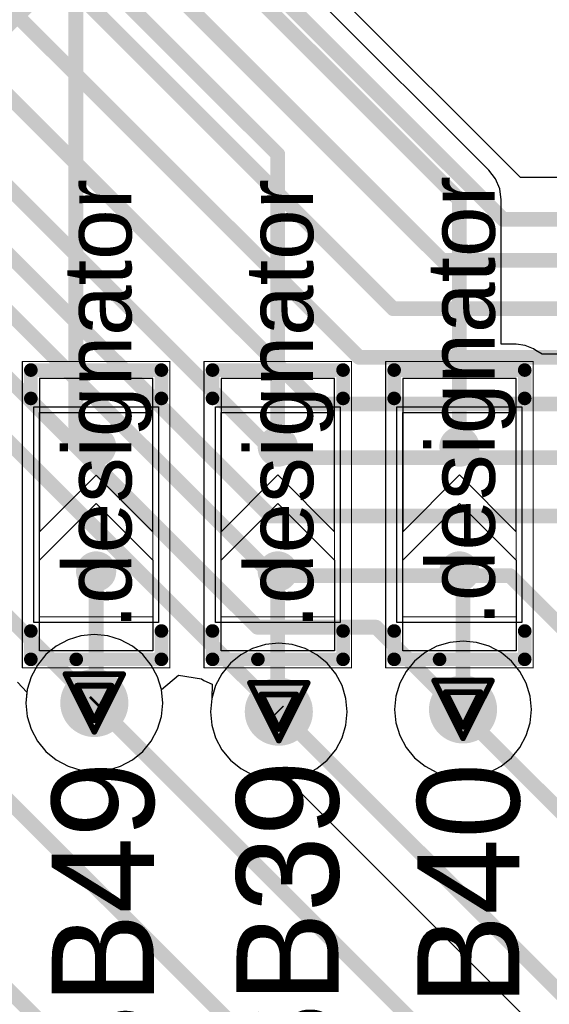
# Model space of a CAD drawing. Header units: millimetres. Extents: x 138 to 555, y 26 to 334.
# Tile 595 of 656: x 336.07 to 340.74, y 210.28 to 218.96. Entities that reach past the tile are written whole.
import ezdxf

# ---------------------------------------------------------------- set-up
doc = ezdxf.new("R2010")
doc.units = ezdxf.units.MM
for name, color, linetype in [('BottomLayer', 5, 'Continuous'), ('DrillDrawing', 1, 'Continuous'), ('Mechanical20', 56, 'Continuous'), ('Mechanical27', 56, 'Continuous'), ('MidLayer1', 16, 'Continuous'), ('MidLayer2', 76, 'Continuous'), ('MidLayer3', 90, 'Continuous'), ('MidLayer4', 156, 'Continuous'), ('MultiLayer', 9, 'Continuous'), ('TopLayer', 1, 'Continuous'), ('TopOverlay', 2, 'Continuous'), ('TopPaste', 8, 'Continuous'), ('TopSolder', 216, 'Continuous'), ('ViaHoleLayer', 16, 'Continuous')]:
    doc.layers.add(name, color=color, linetype=linetype)

# ---------------------------------------------------------------- blocks, each defined once
blk = doc.blocks.new('SOLDER_BRIDGE_R0603_0R_580')
at = {"layer": 'Mechanical20', "const_width": 0.01}
for points in [[(-1.35, 0.65), (-0.2, 0.65)], [(-1.35, 0.65), (-1.35, -0.65)], [(-0.2, 0.65), (1.35, 0.65)], [(1.35, 0.65), (1.35, -0.65)], [(-1.35, -0.65), (1.35, -0.65)]]:
    blk.add_lwpolyline(points, dxfattribs=at)
at = {"layer": 'Mechanical20', "const_width": 0.005}
for points in [[(-1.3525, 0.65, 1), (-1.3475, 0.65, 1)], [(-1.3525, 0.65, 1), (-1.3475, 0.65, 1)], [(-0.2025, 0.65, 1), (-0.1975, 0.65, 1)], [(-0.2025, 0.65, 1), (-0.1975, 0.65, 1)], [(1.3475, 0.65, 1), (1.3525, 0.65, 1)], [(1.3475, 0.65, 1), (1.3525, 0.65, 1)], [(-1.3525, -0.65, 1), (-1.3475, -0.65, 1)], [(-1.3525, -0.65, 1), (-1.3475, -0.65, 1)], [(1.3475, -0.65, 1), (1.3525, -0.65, 1)], [(1.3475, -0.65, 1), (1.3525, -0.65, 1)]]:
    blk.add_lwpolyline(points, format="xyb", close=True, dxfattribs=at)
at = {"layer": 'Mechanical27', "const_width": 0.01}
for points in [[(-0.9, 0.5), (-0.9, -0.5)], [(-0.9, 0.5), (0.9, 0.5)], [(0.9, 0.5), (0.9, -0.5)], [(-0.9, -0.5), (0.9, -0.5)]]:
    blk.add_lwpolyline(points, dxfattribs=at)
at = {"layer": 'Mechanical27', "const_width": 0.005}
for points in [[(-0.9025, 0.5, 1), (-0.8975, 0.5, 1)], [(-0.9025, 0.5, 1), (-0.8975, 0.5, 1)], [(0.8975, 0.5, 1), (0.9025, 0.5, 1)], [(0.8975, 0.5, 1), (0.9025, 0.5, 1)], [(-0.9025, -0.5, 1), (-0.8975, -0.5, 1)], [(-0.9025, -0.5, 1), (-0.8975, -0.5, 1)], [(0.8975, -0.5, 1), (0.9025, -0.5, 1)], [(0.8975, -0.5, 1), (0.9025, -0.5, 1)]]:
    blk.add_lwpolyline(points, format="xyb", close=True, dxfattribs=at)
at = {"layer": 'TopLayer'}
for p, q in [((-1.2, -0.5), (-1.2, 0.5)), ((-1.2, 0.5), (-0.4, 0.5)), ((-0.4, 0.5), (0.1, 0)), ((-0.15, 0.5), (-0.15, 0.5)), ((-0.15, 0.5), (0.35, 0)), ((1.2, 0.5), (-0.15, 0.5)), ((1.2, -0.5), (1.2, 0.5)), ((0.1, 0), (-0.4, -0.5)), ((0.35, 0), (-0.15, -0.5)), ((-1.2, -0.5), (-1.2, -0.5)), ((-0.4, -0.5), (-1.2, -0.5)), ((-0.15, -0.5), (1.2, -0.5))]:
    blk.add_line(p, q, dxfattribs=at)
at = {"layer": 'TopLayer', "const_width": 0.127}
for points in [[(-0.5635, 0, 1), (-0.4365, 0, 1)], [(0.5365, 0, 1), (0.6635, 0, 1)]]:
    blk.add_lwpolyline(points, format="xyb", close=True, dxfattribs=at)
at = {"layer": 'TopOverlay', "const_width": 0.12}
for points in [[(-1.275, 0.575), (-1.025, 0.575)], [(-1.275, 0.575), (-1.275, 0.175)], [(1.025, 0.575), (1.275, 0.575)], [(1.275, 0.575), (1.275, -0.575)], [(-1.275, 0.175), (-1.275, -0.575)], [(-1.275, -0.575), (-1.025, -0.575)], [(1.025, -0.575), (1.275, -0.575)]]:
    blk.add_lwpolyline(points, dxfattribs=at)
at = {"layer": 'TopOverlay', "const_width": 0.06}
for points in [[(-1.305, 0.575, 1), (-1.245, 0.575, 1)], [(-1.305, 0.575, 1), (-1.245, 0.575, 1)], [(-1.055, 0.575, 1), (-0.995, 0.575, 1)], [(0.995, 0.575, 1), (1.055, 0.575, 1)], [(1.245, 0.575, 1), (1.305, 0.575, 1)], [(1.245, 0.575, 1), (1.305, 0.575, 1)], [(-1.305, 0.175, 1), (-1.245, 0.175, 1)], [(-1.305, 0.175, 1), (-1.245, 0.175, 1)], [(-1.305, -0.575, 1), (-1.245, -0.575, 1)], [(-1.305, -0.575, 1), (-1.245, -0.575, 1)], [(-1.055, -0.575, 1), (-0.995, -0.575, 1)], [(0.995, -0.575, 1), (1.055, -0.575, 1)], [(1.245, -0.575, 1), (1.305, -0.575, 1)], [(1.245, -0.575, 1), (1.305, -0.575, 1)]]:
    blk.add_lwpolyline(points, format="xyb", close=True, dxfattribs=at)
at = {"layer": 'TopPaste', "const_width": 0.127}
for points in [[(-0.5635, 0, 1), (-0.4365, 0, 1)], [(0.5365, 0, 1), (0.6635, 0, 1)]]:
    blk.add_lwpolyline(points, format="xyb", close=True, dxfattribs=at)
at = {"layer": 'TopSolder'}
for p, q in [((-0.95, 0.55), (-0.95, 0.55)), ((-0.95, 0.55), (0.95, 0.55)), ((-0.95, -0.55), (-0.95, 0.55)), ((0.95, 0.55), (0.95, -0.55)), ((0.95, -0.55), (-0.95, -0.55))]:
    blk.add_line(p, q, dxfattribs=at)
at = {"layer": 'TopSolder', "const_width": 0.177}
for points in [[(-0.5885, 0, 1), (-0.4115, 0, 1)], [(0.5115, 0, 1), (0.6885, 0, 1)]]:
    blk.add_lwpolyline(points, format="xyb", close=True, dxfattribs=at)
blk = doc.blocks.new('SOLDER_BRIDGE_R0603_0R_581')
at = {"layer": 'Mechanical20', "const_width": 0.01}
for points in [[(-1.35, 0.65), (-0.2, 0.65)], [(-1.35, 0.65), (-1.35, -0.65)], [(-0.2, 0.65), (1.35, 0.65)], [(1.35, 0.65), (1.35, -0.65)], [(-1.35, -0.65), (1.35, -0.65)]]:
    blk.add_lwpolyline(points, dxfattribs=at)
at = {"layer": 'Mechanical20', "const_width": 0.005}
for points in [[(-1.3525, 0.65, 1), (-1.3475, 0.65, 1)], [(-1.3525, 0.65, 1), (-1.3475, 0.65, 1)], [(-0.2025, 0.65, 1), (-0.1975, 0.65, 1)], [(-0.2025, 0.65, 1), (-0.1975, 0.65, 1)], [(1.3475, 0.65, 1), (1.3525, 0.65, 1)], [(1.3475, 0.65, 1), (1.3525, 0.65, 1)], [(-1.3525, -0.65, 1), (-1.3475, -0.65, 1)], [(-1.3525, -0.65, 1), (-1.3475, -0.65, 1)], [(1.3475, -0.65, 1), (1.3525, -0.65, 1)], [(1.3475, -0.65, 1), (1.3525, -0.65, 1)]]:
    blk.add_lwpolyline(points, format="xyb", close=True, dxfattribs=at)
at = {"layer": 'Mechanical27', "const_width": 0.01}
for points in [[(-0.9, 0.5), (-0.9, -0.5)], [(-0.9, 0.5), (0.9, 0.5)], [(0.9, 0.5), (0.9, -0.5)], [(-0.9, -0.5), (0.9, -0.5)]]:
    blk.add_lwpolyline(points, dxfattribs=at)
at = {"layer": 'Mechanical27', "const_width": 0.005}
for points in [[(-0.9025, 0.5, 1), (-0.8975, 0.5, 1)], [(-0.9025, 0.5, 1), (-0.8975, 0.5, 1)], [(0.8975, 0.5, 1), (0.9025, 0.5, 1)], [(0.8975, 0.5, 1), (0.9025, 0.5, 1)], [(-0.9025, -0.5, 1), (-0.8975, -0.5, 1)], [(-0.9025, -0.5, 1), (-0.8975, -0.5, 1)], [(0.8975, -0.5, 1), (0.9025, -0.5, 1)], [(0.8975, -0.5, 1), (0.9025, -0.5, 1)]]:
    blk.add_lwpolyline(points, format="xyb", close=True, dxfattribs=at)
at = {"layer": 'TopLayer'}
for p, q in [((-1.2, -0.5), (-1.2, 0.5)), ((-1.2, 0.5), (-0.4, 0.5)), ((-0.4, 0.5), (0.1, 0)), ((-0.15, 0.5), (-0.15, 0.5)), ((-0.15, 0.5), (0.35, 0)), ((1.2, 0.5), (-0.15, 0.5)), ((1.2, -0.5), (1.2, 0.5)), ((0.1, 0), (-0.4, -0.5)), ((0.35, 0), (-0.15, -0.5)), ((-1.2, -0.5), (-1.2, -0.5)), ((-0.4, -0.5), (-1.2, -0.5)), ((-0.15, -0.5), (1.2, -0.5))]:
    blk.add_line(p, q, dxfattribs=at)
at = {"layer": 'TopLayer', "const_width": 0.127}
for points in [[(-0.5635, 0, 1), (-0.4365, 0, 1)], [(0.5365, 0, 1), (0.6635, 0, 1)]]:
    blk.add_lwpolyline(points, format="xyb", close=True, dxfattribs=at)
at = {"layer": 'TopOverlay', "const_width": 0.12}
for points in [[(-1.275, 0.575), (-1.025, 0.575)], [(-1.275, 0.575), (-1.275, 0.175)], [(1.025, 0.575), (1.275, 0.575)], [(1.275, 0.575), (1.275, -0.575)], [(-1.275, 0.175), (-1.275, -0.575)], [(-1.275, -0.575), (-1.025, -0.575)], [(1.025, -0.575), (1.275, -0.575)]]:
    blk.add_lwpolyline(points, dxfattribs=at)
at = {"layer": 'TopOverlay', "const_width": 0.06}
for points in [[(-1.305, 0.575, 1), (-1.245, 0.575, 1)], [(-1.305, 0.575, 1), (-1.245, 0.575, 1)], [(-1.055, 0.575, 1), (-0.995, 0.575, 1)], [(0.995, 0.575, 1), (1.055, 0.575, 1)], [(1.245, 0.575, 1), (1.305, 0.575, 1)], [(1.245, 0.575, 1), (1.305, 0.575, 1)], [(-1.305, 0.175, 1), (-1.245, 0.175, 1)], [(-1.305, 0.175, 1), (-1.245, 0.175, 1)], [(-1.305, -0.575, 1), (-1.245, -0.575, 1)], [(-1.305, -0.575, 1), (-1.245, -0.575, 1)], [(-1.055, -0.575, 1), (-0.995, -0.575, 1)], [(0.995, -0.575, 1), (1.055, -0.575, 1)], [(1.245, -0.575, 1), (1.305, -0.575, 1)], [(1.245, -0.575, 1), (1.305, -0.575, 1)]]:
    blk.add_lwpolyline(points, format="xyb", close=True, dxfattribs=at)
at = {"layer": 'TopPaste', "const_width": 0.127}
for points in [[(-0.5635, 0, 1), (-0.4365, 0, 1)], [(0.5365, 0, 1), (0.6635, 0, 1)]]:
    blk.add_lwpolyline(points, format="xyb", close=True, dxfattribs=at)
at = {"layer": 'TopSolder'}
for p, q in [((-0.95, 0.55), (-0.95, 0.55)), ((-0.95, 0.55), (0.95, 0.55)), ((-0.95, -0.55), (-0.95, 0.55)), ((0.95, 0.55), (0.95, -0.55)), ((0.95, -0.55), (-0.95, -0.55))]:
    blk.add_line(p, q, dxfattribs=at)
at = {"layer": 'TopSolder', "const_width": 0.177}
for points in [[(-0.5885, 0, 1), (-0.4115, 0, 1)], [(0.5115, 0, 1), (0.6885, 0, 1)]]:
    blk.add_lwpolyline(points, format="xyb", close=True, dxfattribs=at)
blk = doc.blocks.new('SOLDER_BRIDGE_R0603_0R_582')
at = {"layer": 'Mechanical20', "const_width": 0.01}
for points in [[(-1.35, 0.65), (-0.2, 0.65)], [(-1.35, 0.65), (-1.35, -0.65)], [(-0.2, 0.65), (1.35, 0.65)], [(1.35, 0.65), (1.35, -0.65)], [(-1.35, -0.65), (1.35, -0.65)]]:
    blk.add_lwpolyline(points, dxfattribs=at)
at = {"layer": 'Mechanical20', "const_width": 0.005}
for points in [[(-1.3525, 0.65, 1), (-1.3475, 0.65, 1)], [(-1.3525, 0.65, 1), (-1.3475, 0.65, 1)], [(-0.2025, 0.65, 1), (-0.1975, 0.65, 1)], [(-0.2025, 0.65, 1), (-0.1975, 0.65, 1)], [(1.3475, 0.65, 1), (1.3525, 0.65, 1)], [(1.3475, 0.65, 1), (1.3525, 0.65, 1)], [(-1.3525, -0.65, 1), (-1.3475, -0.65, 1)], [(-1.3525, -0.65, 1), (-1.3475, -0.65, 1)], [(1.3475, -0.65, 1), (1.3525, -0.65, 1)], [(1.3475, -0.65, 1), (1.3525, -0.65, 1)]]:
    blk.add_lwpolyline(points, format="xyb", close=True, dxfattribs=at)
at = {"layer": 'Mechanical27', "const_width": 0.01}
for points in [[(-0.9, 0.5), (-0.9, -0.5)], [(-0.9, 0.5), (0.9, 0.5)], [(0.9, 0.5), (0.9, -0.5)], [(-0.9, -0.5), (0.9, -0.5)]]:
    blk.add_lwpolyline(points, dxfattribs=at)
at = {"layer": 'Mechanical27', "const_width": 0.005}
for points in [[(-0.9025, 0.5, 1), (-0.8975, 0.5, 1)], [(-0.9025, 0.5, 1), (-0.8975, 0.5, 1)], [(0.8975, 0.5, 1), (0.9025, 0.5, 1)], [(0.8975, 0.5, 1), (0.9025, 0.5, 1)], [(-0.9025, -0.5, 1), (-0.8975, -0.5, 1)], [(-0.9025, -0.5, 1), (-0.8975, -0.5, 1)], [(0.8975, -0.5, 1), (0.9025, -0.5, 1)], [(0.8975, -0.5, 1), (0.9025, -0.5, 1)]]:
    blk.add_lwpolyline(points, format="xyb", close=True, dxfattribs=at)
at = {"layer": 'TopLayer'}
for p, q in [((-1.2, -0.5), (-1.2, 0.5)), ((-1.2, 0.5), (-0.4, 0.5)), ((-0.4, 0.5), (0.1, 0)), ((-0.15, 0.5), (-0.15, 0.5)), ((-0.15, 0.5), (0.35, 0)), ((1.2, 0.5), (-0.15, 0.5)), ((1.2, -0.5), (1.2, 0.5)), ((0.1, 0), (-0.4, -0.5)), ((0.35, 0), (-0.15, -0.5)), ((-1.2, -0.5), (-1.2, -0.5)), ((-0.4, -0.5), (-1.2, -0.5)), ((-0.15, -0.5), (1.2, -0.5))]:
    blk.add_line(p, q, dxfattribs=at)
at = {"layer": 'TopLayer', "const_width": 0.127}
for points in [[(-0.5635, 0, 1), (-0.4365, 0, 1)], [(0.5365, 0, 1), (0.6635, 0, 1)]]:
    blk.add_lwpolyline(points, format="xyb", close=True, dxfattribs=at)
at = {"layer": 'TopOverlay', "const_width": 0.12}
for points in [[(-1.275, 0.575), (-1.025, 0.575)], [(-1.275, 0.575), (-1.275, 0.175)], [(1.025, 0.575), (1.275, 0.575)], [(1.275, 0.575), (1.275, -0.575)], [(-1.275, 0.175), (-1.275, -0.575)], [(-1.275, -0.575), (-1.025, -0.575)], [(1.025, -0.575), (1.275, -0.575)]]:
    blk.add_lwpolyline(points, dxfattribs=at)
at = {"layer": 'TopOverlay', "const_width": 0.06}
for points in [[(-1.305, 0.575, 1), (-1.245, 0.575, 1)], [(-1.305, 0.575, 1), (-1.245, 0.575, 1)], [(-1.055, 0.575, 1), (-0.995, 0.575, 1)], [(0.995, 0.575, 1), (1.055, 0.575, 1)], [(1.245, 0.575, 1), (1.305, 0.575, 1)], [(1.245, 0.575, 1), (1.305, 0.575, 1)], [(-1.305, 0.175, 1), (-1.245, 0.175, 1)], [(-1.305, 0.175, 1), (-1.245, 0.175, 1)], [(-1.305, -0.575, 1), (-1.245, -0.575, 1)], [(-1.305, -0.575, 1), (-1.245, -0.575, 1)], [(-1.055, -0.575, 1), (-0.995, -0.575, 1)], [(0.995, -0.575, 1), (1.055, -0.575, 1)], [(1.245, -0.575, 1), (1.305, -0.575, 1)], [(1.245, -0.575, 1), (1.305, -0.575, 1)]]:
    blk.add_lwpolyline(points, format="xyb", close=True, dxfattribs=at)
at = {"layer": 'TopPaste', "const_width": 0.127}
for points in [[(-0.5635, 0, 1), (-0.4365, 0, 1)], [(0.5365, 0, 1), (0.6635, 0, 1)]]:
    blk.add_lwpolyline(points, format="xyb", close=True, dxfattribs=at)
at = {"layer": 'TopSolder'}
for p, q in [((-0.95, 0.55), (-0.95, 0.55)), ((-0.95, 0.55), (0.95, 0.55)), ((-0.95, -0.55), (-0.95, 0.55)), ((0.95, 0.55), (0.95, -0.55)), ((0.95, -0.55), (-0.95, -0.55))]:
    blk.add_line(p, q, dxfattribs=at)
at = {"layer": 'TopSolder', "const_width": 0.177}
for points in [[(-0.5885, 0, 1), (-0.4115, 0, 1)], [(0.5115, 0, 1), (0.6885, 0, 1)]]:
    blk.add_lwpolyline(points, format="xyb", close=True, dxfattribs=at)

msp = doc.modelspace()

# ---------------------------------------------------------------- linework, layer by layer
at = {"layer": 'BottomLayer'}
for p, q in [((340.4844, 217.5708), (337.9964, 220.0588)), ((344.3186, 217.5708), (340.4844, 217.5708))]:
    msp.add_line(p, q, dxfattribs=at)
at = {"layer": 'BottomLayer', "const_width": 0.13}
for points in [[(332.068, 225.4666), (340.3319, 217.2027)], [(331.6171, 225.0185), (339.7937, 216.8419)], [(331.1929, 224.5856), (339.3636, 216.415)], [(330.9406, 224.1079), (339.062, 215.9865)], [(330.5329, 223.7327), (338.69, 215.5756)], [(330.1583, 223.3032), (338.3585, 215.103)], [(329.9804, 222.8886), (338.2819, 214.5871)], [(329.8896, 222.4739), (338.301, 214.0624)], [(329.7443, 222.0296), (338.1661, 213.6078)], [(329.6335, 221.585), (338.3558, 212.8627)], [(328.5041, 221.1658), (336.7306, 212.9394)], [(340.3319, 217.2027), (348.4758, 217.2027)], [(339.7937, 216.8419), (347.1678, 216.8419)], [(339.3636, 216.415), (346.0442, 216.415)], [(339.062, 215.9865), (344.8653, 215.9865)], [(338.69, 215.5756), (343.612, 215.5756)], [(338.3585, 215.103), (342.5472, 215.103)], [(338.2819, 214.5871), (341.4424, 214.5871)], [(338.301, 214.0624), (340.392, 214.0624)], [(340.392, 214.0624), (341.5635, 212.8909)], [(338.1661, 213.6078), (339.2113, 213.6078)], [(339.2113, 213.6078), (339.9366, 212.8825)], [(336.7306, 212.9394), (341.6103, 208.0596)], [(335.1466, 212.9082), (340.4569, 207.5979)], [(339.9366, 212.8825), (339.9784, 212.8825)], [(339.9784, 212.8407), (339.9784, 212.8825)], [(333.5472, 212.8378), (339.3576, 207.0274)], [(339.9784, 212.8407), (344.3169, 208.5022)]]:
    msp.add_lwpolyline(points, dxfattribs=at)
at = {"layer": 'BottomLayer'}
for points, const_width in [([(340.2994, 217.2027, 1), (340.3644, 217.2027, 1)], 0.065), ([(340.2994, 217.2027, 1), (340.3644, 217.2027, 1)], 0.065), ([(339.7612, 216.8419, 1), (339.8262, 216.8419, 1)], 0.065), ([(339.7612, 216.8419, 1), (339.8262, 216.8419, 1)], 0.065), ([(339.3311, 216.415, 1), (339.3961, 216.415, 1)], 0.065), ([(339.3311, 216.415, 1), (339.3961, 216.415, 1)], 0.065), ([(339.0295, 215.9865, 1), (339.0945, 215.9865, 1)], 0.065), ([(339.0295, 215.9865, 1), (339.0945, 215.9865, 1)], 0.065), ([(338.6575, 215.5756, 1), (338.7225, 215.5756, 1)], 0.065), ([(338.6575, 215.5756, 1), (338.7225, 215.5756, 1)], 0.065), ([(338.326, 215.103, 1), (338.391, 215.103, 1)], 0.065), ([(338.326, 215.103, 1), (338.391, 215.103, 1)], 0.065), ([(338.2494, 214.5871, 1), (338.3144, 214.5871, 1)], 0.065), ([(338.2494, 214.5871, 1), (338.3144, 214.5871, 1)], 0.065), ([(338.2685, 214.0624, 1), (338.3335, 214.0624, 1)], 0.065), ([(338.2685, 214.0624, 1), (338.3335, 214.0624, 1)], 0.065), ([(340.3595, 214.0624, 1), (340.4244, 214.0624, 1)], 0.065), ([(340.3595, 214.0624, 1), (340.4244, 214.0624, 1)], 0.065), ([(338.1336, 213.6078, 1), (338.1986, 213.6078, 1)], 0.065), ([(338.1336, 213.6078, 1), (338.1986, 213.6078, 1)], 0.065), ([(339.1788, 213.6078, 1), (339.2438, 213.6078, 1)], 0.065), ([(339.1788, 213.6078, 1), (339.2438, 213.6078, 1)], 0.065), ([(336.5806, 212.9394, 1), (336.8806, 212.9394, 1)], 0.3), ([(339.8284, 212.8825, 1), (340.1284, 212.8825, 1)], 0.3), ([(338.2058, 212.8627, 1), (338.5058, 212.8627, 1)], 0.3), ([(336.6981, 212.9394, 1), (336.7631, 212.9394, 1)], 0.065), ([(336.6981, 212.9394, 1), (336.7631, 212.9394, 1)], 0.065), ([(338.3233, 212.8627, 1), (338.3883, 212.8627, 1)], 0.065), ([(339.9041, 212.8825, 1), (339.9691, 212.8825, 1)], 0.065), ([(339.9041, 212.8825, 1), (339.9691, 212.8825, 1)], 0.065), ([(339.9459, 212.8825, 1), (340.0109, 212.8825, 1)], 0.065), ([(339.9459, 212.8825, 1), (340.0109, 212.8825, 1)], 0.065), ([(339.9459, 212.8407, 1), (340.0109, 212.8407, 1)], 0.065), ([(339.9459, 212.8407, 1), (340.0109, 212.8407, 1)], 0.065)]:
    msp.add_lwpolyline(points, format="xyb", close=True, dxfattribs=dict(at, const_width=const_width))
at = {"layer": 'DrillDrawing', "const_width": 0.0508}
for points in [[(336.4766, 213.1934), (336.9846, 213.1934)], [(336.4766, 213.1934), (336.7306, 212.6854)], [(336.7306, 212.6854), (336.9846, 213.1934)], [(336.5782, 213.0918), (336.883, 213.0918)], [(336.5782, 213.0918), (336.7306, 212.787)], [(336.7306, 212.787), (336.883, 213.0918)], [(338.1018, 213.1167), (338.6098, 213.1167)], [(338.1018, 213.1167), (338.3558, 212.6087)], [(338.3558, 212.6087), (338.6098, 213.1167)], [(339.7244, 213.1365), (340.2324, 213.1365)], [(339.7244, 213.1365), (339.9784, 212.6285)], [(339.9784, 212.6285), (340.2324, 213.1365)], [(338.2034, 213.0151), (338.5082, 213.0151)], [(338.2034, 213.0151), (338.3558, 212.7103)], [(338.3558, 212.7103), (338.5082, 213.0151)], [(339.826, 213.0349), (340.1308, 213.0349)], [(339.826, 213.0349), (339.9784, 212.7301)], [(339.9784, 212.7301), (340.1308, 213.0349)]]:
    msp.add_lwpolyline(points, dxfattribs=at)
at = {"layer": 'DrillDrawing', "const_width": 0.0254}
for points in [[(336.4639, 213.1934, 1), (336.4893, 213.1934, 1)], [(336.4639, 213.1934, 1), (336.4893, 213.1934, 1)], [(336.9719, 213.1934, 1), (336.9973, 213.1934, 1)], [(336.9719, 213.1934, 1), (336.9973, 213.1934, 1)], [(336.5655, 213.0918, 1), (336.5909, 213.0918, 1)], [(336.5655, 213.0918, 1), (336.5909, 213.0918, 1)], [(336.8703, 213.0918, 1), (336.8957, 213.0918, 1)], [(336.8703, 213.0918, 1), (336.8957, 213.0918, 1)], [(338.0891, 213.1167, 1), (338.1145, 213.1167, 1)], [(338.0891, 213.1167, 1), (338.1145, 213.1167, 1)], [(338.5971, 213.1167, 1), (338.6225, 213.1167, 1)], [(338.5971, 213.1167, 1), (338.6225, 213.1167, 1)], [(339.7117, 213.1365, 1), (339.7371, 213.1365, 1)], [(339.7117, 213.1365, 1), (339.7371, 213.1365, 1)], [(340.2197, 213.1365, 1), (340.2451, 213.1365, 1)], [(340.2197, 213.1365, 1), (340.2451, 213.1365, 1)], [(338.1907, 213.0151, 1), (338.2161, 213.0151, 1)], [(338.1907, 213.0151, 1), (338.2161, 213.0151, 1)], [(338.4955, 213.0151, 1), (338.5209, 213.0151, 1)], [(338.4955, 213.0151, 1), (338.5209, 213.0151, 1)], [(339.8133, 213.0349, 1), (339.8387, 213.0349, 1)], [(339.8133, 213.0349, 1), (339.8387, 213.0349, 1)], [(340.1181, 213.0349, 1), (340.1435, 213.0349, 1)], [(340.1181, 213.0349, 1), (340.1435, 213.0349, 1)], [(336.7179, 212.787, 1), (336.7433, 212.787, 1)], [(336.7179, 212.787, 1), (336.7433, 212.787, 1)], [(338.3431, 212.7103, 1), (338.3685, 212.7103, 1)], [(338.3431, 212.7103, 1), (338.3685, 212.7103, 1)], [(339.9657, 212.7301, 1), (339.9911, 212.7301, 1)], [(339.9657, 212.7301, 1), (339.9911, 212.7301, 1)], [(336.7179, 212.6854, 1), (336.7433, 212.6854, 1)], [(336.7179, 212.6854, 1), (336.7433, 212.6854, 1)], [(339.9657, 212.6285, 1), (339.9911, 212.6285, 1)], [(339.9657, 212.6285, 1), (339.9911, 212.6285, 1)], [(338.3431, 212.6087, 1), (338.3685, 212.6087, 1)], [(338.3431, 212.6087, 1), (338.3685, 212.6087, 1)]]:
    msp.add_lwpolyline(points, format="xyb", close=True, dxfattribs=at)
at = {"layer": 'MidLayer1'}
for p, q in [((336.6129, 213.5307), (336.4998, 213.4964)), ((336.7306, 213.5423), (336.6129, 213.5307)), ((336.8482, 213.5307), (336.7306, 213.5423)), ((336.9613, 213.4964), (336.8482, 213.5307)), ((336.3956, 213.4407), (336.3043, 213.3657)), ((336.4998, 213.4964), (336.3956, 213.4407)), ((337.0655, 213.4407), (336.9613, 213.4964)), ((337.1569, 213.3657), (337.0655, 213.4407)), ((338.2382, 213.4541), (338.125, 213.4197)), ((338.3558, 213.4656), (338.2382, 213.4541)), ((338.4734, 213.4541), (338.3558, 213.4656)), ((338.5865, 213.4197), (338.4734, 213.4541)), ((339.7477, 213.4395), (339.6435, 213.3838)), ((339.8608, 213.4738), (339.7477, 213.4395)), ((339.9784, 213.4854), (339.8608, 213.4738)), ((340.0961, 213.4738), (339.9784, 213.4854)), ((340.2092, 213.4395), (340.0961, 213.4738)), ((340.3134, 213.3838), (340.2092, 213.4395)), ((336.3043, 213.3657), (336.2293, 213.2743)), ((337.2319, 213.2743), (337.1569, 213.3657)), ((338.0208, 213.364), (337.9295, 213.2891)), ((338.125, 213.4197), (338.0208, 213.364)), ((338.6907, 213.364), (338.5865, 213.4197)), ((338.7821, 213.2891), (338.6907, 213.364)), ((339.6435, 213.3838), (339.5521, 213.3088)), ((340.4048, 213.3088), (340.3134, 213.3838)), ((336.2293, 213.2743), (336.1736, 213.1701)), ((337.2876, 213.1701), (337.2319, 213.2743)), ((337.9295, 213.2891), (337.8545, 213.1977)), ((338.8571, 213.1977), (338.7821, 213.2891)), ((339.5521, 213.3088), (339.4771, 213.2175)), ((340.4797, 213.2175), (340.4048, 213.3088)), ((336.1736, 213.1701), (336.1393, 213.057)), ((337.3219, 213.057), (337.2876, 213.1701)), ((337.8545, 213.1977), (337.7988, 213.0935)), ((338.9128, 213.0935), (338.8571, 213.1977)), ((339.4771, 213.2175), (339.4214, 213.1132)), ((340.5354, 213.1132), (340.4797, 213.2175)), ((337.7988, 213.0935), (337.7645, 212.9804)), ((338.9471, 212.9804), (338.9128, 213.0935)), ((339.4214, 213.1132), (339.3871, 213.0001)), ((340.5698, 213.0001), (340.5354, 213.1132)), ((336.1393, 213.057), (336.1277, 212.9394)), ((337.3335, 212.9394), (337.3219, 213.057)), ((339.3871, 213.0001), (339.3755, 212.8825)), ((340.5813, 212.8825), (340.5698, 213.0001)), ((336.1277, 212.9394), (336.1393, 212.8217)), ((337.3219, 212.8217), (337.3335, 212.9394)), ((337.7645, 212.9804), (337.7529, 212.8627)), ((338.9587, 212.8627), (338.9471, 212.9804)), ((336.1393, 212.8217), (336.1736, 212.7086)), ((337.2876, 212.7086), (337.3219, 212.8217)), ((337.7529, 212.8627), (337.7645, 212.7451)), ((338.9471, 212.7451), (338.9587, 212.8627)), ((339.3755, 212.8825), (339.3871, 212.7649)), ((340.5698, 212.7649), (340.5813, 212.8825)), ((337.7645, 212.7451), (337.7988, 212.632)), ((338.9128, 212.632), (338.9471, 212.7451)), ((339.3871, 212.7649), (339.4214, 212.6518)), ((340.5354, 212.6518), (340.5698, 212.7649)), ((336.1736, 212.7086), (336.2293, 212.6044)), ((337.2319, 212.6044), (337.2876, 212.7086)), ((339.4214, 212.6518), (339.4771, 212.5475)), ((340.4797, 212.5475), (340.5354, 212.6518)), ((336.2293, 212.6044), (336.3043, 212.513)), ((337.1569, 212.513), (337.2319, 212.6044)), ((337.7988, 212.632), (337.8545, 212.5278)), ((338.8571, 212.5278), (338.9128, 212.632)), ((336.3043, 212.513), (336.3956, 212.4381)), ((337.0655, 212.4381), (337.1569, 212.513)), ((337.8545, 212.5278), (337.9295, 212.4364)), ((338.7821, 212.4364), (338.8571, 212.5278)), ((339.4771, 212.5475), (339.5521, 212.4562)), ((340.4048, 212.4562), (340.4797, 212.5475)), ((336.3956, 212.4381), (336.4998, 212.3824)), ((336.9613, 212.3824), (337.0655, 212.4381)), ((337.9295, 212.4364), (338.0208, 212.3614)), ((338.6907, 212.3614), (338.7821, 212.4364)), ((339.5521, 212.4562), (339.6435, 212.3812)), ((340.3134, 212.3812), (340.4048, 212.4562)), ((336.4998, 212.3824), (336.6129, 212.348)), ((336.6129, 212.348), (336.7306, 212.3365)), ((336.7306, 212.3365), (336.8482, 212.348)), ((336.8482, 212.348), (336.9613, 212.3824)), ((338.0208, 212.3614), (338.125, 212.3057)), ((338.125, 212.3057), (338.2382, 212.2714)), ((338.4734, 212.2714), (338.5865, 212.3057)), ((338.5865, 212.3057), (338.6907, 212.3614)), ((339.6435, 212.3812), (339.7477, 212.3255)), ((339.7477, 212.3255), (339.8608, 212.2912)), ((340.0961, 212.2912), (340.2092, 212.3255)), ((340.2092, 212.3255), (340.3134, 212.3812)), ((338.2382, 212.2714), (338.3558, 212.2598)), ((338.3558, 212.2598), (338.4734, 212.2714)), ((339.8608, 212.2912), (339.9784, 212.2796)), ((339.9784, 212.2796), (340.0961, 212.2912))]:
    msp.add_line(p, q, dxfattribs=at)
at = {"layer": 'MidLayer1', "const_width": 0.3}
for points in [[(336.5806, 212.9394, 1), (336.8806, 212.9394, 1)], [(339.8284, 212.8825, 1), (340.1284, 212.8825, 1)], [(338.2058, 212.8627, 1), (338.5058, 212.8627, 1)]]:
    msp.add_lwpolyline(points, format="xyb", close=True, dxfattribs=at)
at = {"layer": 'MidLayer2'}
for p, q in [((336.6129, 213.5307), (336.4998, 213.4964)), ((336.7306, 213.5423), (336.6129, 213.5307)), ((336.8482, 213.5307), (336.7306, 213.5423)), ((336.9613, 213.4964), (336.8482, 213.5307)), ((336.3956, 213.4407), (336.3043, 213.3657)), ((336.4998, 213.4964), (336.3956, 213.4407)), ((337.0655, 213.4407), (336.9613, 213.4964)), ((337.1569, 213.3657), (337.0655, 213.4407)), ((338.2382, 213.4541), (338.125, 213.4197)), ((338.3558, 213.4656), (338.2382, 213.4541)), ((338.4734, 213.4541), (338.3558, 213.4656)), ((338.5865, 213.4197), (338.4734, 213.4541)), ((339.7477, 213.4395), (339.6435, 213.3838)), ((339.8608, 213.4738), (339.7477, 213.4395)), ((339.9784, 213.4854), (339.8608, 213.4738)), ((340.0961, 213.4738), (339.9784, 213.4854)), ((340.2092, 213.4395), (340.0961, 213.4738)), ((340.3134, 213.3838), (340.2092, 213.4395)), ((336.3043, 213.3657), (336.2293, 213.2743)), ((337.2319, 213.2743), (337.1569, 213.3657)), ((338.0208, 213.364), (337.9295, 213.2891)), ((338.125, 213.4197), (338.0208, 213.364)), ((338.6907, 213.364), (338.5865, 213.4197)), ((338.7821, 213.2891), (338.6907, 213.364)), ((339.6435, 213.3838), (339.5521, 213.3088)), ((340.4048, 213.3088), (340.3134, 213.3838)), ((336.2293, 213.2743), (336.1736, 213.1701)), ((337.2876, 213.1701), (337.2319, 213.2743)), ((337.9295, 213.2891), (337.8545, 213.1977)), ((338.8571, 213.1977), (338.7821, 213.2891)), ((339.5521, 213.3088), (339.4771, 213.2175)), ((340.4797, 213.2175), (340.4048, 213.3088)), ((336.1736, 213.1701), (336.1393, 213.057)), ((337.3219, 213.057), (337.2876, 213.1701)), ((337.8545, 213.1977), (337.7988, 213.0935)), ((338.9128, 213.0935), (338.8571, 213.1977)), ((339.4771, 213.2175), (339.4214, 213.1132)), ((340.5354, 213.1132), (340.4797, 213.2175)), ((337.7988, 213.0935), (337.7645, 212.9804)), ((338.9471, 212.9804), (338.9128, 213.0935)), ((339.4214, 213.1132), (339.3871, 213.0001)), ((340.5698, 213.0001), (340.5354, 213.1132)), ((336.1393, 213.057), (336.1277, 212.9394)), ((337.3335, 212.9394), (337.3219, 213.057)), ((339.3871, 213.0001), (339.3755, 212.8825)), ((340.5813, 212.8825), (340.5698, 213.0001)), ((336.1277, 212.9394), (336.1393, 212.8217)), ((337.3219, 212.8217), (337.3335, 212.9394)), ((337.7645, 212.9804), (337.7529, 212.8627)), ((338.9587, 212.8627), (338.9471, 212.9804)), ((336.1393, 212.8217), (336.1736, 212.7086)), ((337.2876, 212.7086), (337.3219, 212.8217)), ((337.7529, 212.8627), (337.7645, 212.7451)), ((338.9471, 212.7451), (338.9587, 212.8627)), ((339.3755, 212.8825), (339.3871, 212.7649)), ((340.5698, 212.7649), (340.5813, 212.8825)), ((337.7645, 212.7451), (337.7988, 212.632)), ((338.9128, 212.632), (338.9471, 212.7451)), ((339.3871, 212.7649), (339.4214, 212.6518)), ((340.5354, 212.6518), (340.5698, 212.7649)), ((336.1736, 212.7086), (336.2293, 212.6044)), ((337.2319, 212.6044), (337.2876, 212.7086)), ((339.4214, 212.6518), (339.4771, 212.5475)), ((340.4797, 212.5475), (340.5354, 212.6518)), ((336.2293, 212.6044), (336.3043, 212.513)), ((337.1569, 212.513), (337.2319, 212.6044)), ((337.7988, 212.632), (337.8545, 212.5278)), ((338.8571, 212.5278), (338.9128, 212.632)), ((336.3043, 212.513), (336.3956, 212.4381)), ((337.0655, 212.4381), (337.1569, 212.513)), ((337.8545, 212.5278), (337.9295, 212.4364)), ((338.7821, 212.4364), (338.8571, 212.5278)), ((339.4771, 212.5475), (339.5521, 212.4562)), ((340.4048, 212.4562), (340.4797, 212.5475)), ((336.3956, 212.4381), (336.4998, 212.3824)), ((336.9613, 212.3824), (337.0655, 212.4381)), ((337.9295, 212.4364), (338.0208, 212.3614)), ((338.6907, 212.3614), (338.7821, 212.4364)), ((339.5521, 212.4562), (339.6435, 212.3812)), ((340.3134, 212.3812), (340.4048, 212.4562)), ((336.4998, 212.3824), (336.6129, 212.348)), ((336.6129, 212.348), (336.7306, 212.3365)), ((336.7306, 212.3365), (336.8482, 212.348)), ((336.8482, 212.348), (336.9613, 212.3824)), ((338.0208, 212.3614), (338.125, 212.3057)), ((338.125, 212.3057), (338.2382, 212.2714)), ((338.4734, 212.2714), (338.5865, 212.3057)), ((338.5865, 212.3057), (338.6907, 212.3614)), ((339.6435, 212.3812), (339.7477, 212.3255)), ((339.7477, 212.3255), (339.8608, 212.2912)), ((340.0961, 212.2912), (340.2092, 212.3255)), ((340.2092, 212.3255), (340.3134, 212.3812)), ((338.2382, 212.2714), (338.3558, 212.2598)), ((338.3558, 212.2598), (338.4734, 212.2714)), ((339.8608, 212.2912), (339.9784, 212.2796)), ((339.9784, 212.2796), (340.0961, 212.2912))]:
    msp.add_line(p, q, dxfattribs=at)
at = {"layer": 'MidLayer2', "const_width": 0.3}
for points in [[(336.5806, 212.9394, 1), (336.8806, 212.9394, 1)], [(339.8284, 212.8825, 1), (340.1284, 212.8825, 1)], [(338.2058, 212.8627, 1), (338.5058, 212.8627, 1)]]:
    msp.add_lwpolyline(points, format="xyb", close=True, dxfattribs=at)
at = {"layer": 'MidLayer3'}
for p, q in [((336.6129, 213.5307), (336.4998, 213.4964)), ((336.7306, 213.5423), (336.6129, 213.5307)), ((336.8482, 213.5307), (336.7306, 213.5423)), ((336.9613, 213.4964), (336.8482, 213.5307)), ((336.3956, 213.4407), (336.3043, 213.3657)), ((336.4998, 213.4964), (336.3956, 213.4407)), ((337.0655, 213.4407), (336.9613, 213.4964)), ((337.1569, 213.3657), (337.0655, 213.4407)), ((338.2382, 213.4541), (338.125, 213.4197)), ((338.3558, 213.4656), (338.2382, 213.4541)), ((338.4734, 213.4541), (338.3558, 213.4656)), ((338.5865, 213.4197), (338.4734, 213.4541)), ((339.7477, 213.4395), (339.6435, 213.3838)), ((339.8608, 213.4738), (339.7477, 213.4395)), ((339.9784, 213.4854), (339.8608, 213.4738)), ((340.0961, 213.4738), (339.9784, 213.4854)), ((340.2092, 213.4395), (340.0961, 213.4738)), ((340.3134, 213.3838), (340.2092, 213.4395)), ((336.3043, 213.3657), (336.2293, 213.2743)), ((337.2319, 213.2743), (337.1569, 213.3657)), ((338.0208, 213.364), (337.9295, 213.2891)), ((338.125, 213.4197), (338.0208, 213.364)), ((338.6907, 213.364), (338.5865, 213.4197)), ((338.7821, 213.2891), (338.6907, 213.364)), ((339.6435, 213.3838), (339.5521, 213.3088)), ((340.4048, 213.3088), (340.3134, 213.3838)), ((336.2293, 213.2743), (336.1736, 213.1701)), ((337.2876, 213.1701), (337.2319, 213.2743)), ((337.9295, 213.2891), (337.8545, 213.1977)), ((338.8571, 213.1977), (338.7821, 213.2891)), ((339.5521, 213.3088), (339.4771, 213.2175)), ((340.4797, 213.2175), (340.4048, 213.3088)), ((336.1736, 213.1701), (336.1393, 213.057)), ((337.3219, 213.057), (337.2876, 213.1701)), ((337.8545, 213.1977), (337.7988, 213.0935)), ((338.9128, 213.0935), (338.8571, 213.1977)), ((339.4771, 213.2175), (339.4214, 213.1132)), ((340.5354, 213.1132), (340.4797, 213.2175)), ((337.7988, 213.0935), (337.7645, 212.9804)), ((338.9471, 212.9804), (338.9128, 213.0935)), ((339.4214, 213.1132), (339.3871, 213.0001)), ((340.5698, 213.0001), (340.5354, 213.1132)), ((336.1393, 213.057), (336.1277, 212.9394)), ((337.3335, 212.9394), (337.3219, 213.057)), ((339.3871, 213.0001), (339.3755, 212.8825)), ((340.5813, 212.8825), (340.5698, 213.0001)), ((336.1277, 212.9394), (336.1393, 212.8217)), ((337.3219, 212.8217), (337.3335, 212.9394)), ((337.7645, 212.9804), (337.7529, 212.8627)), ((338.9587, 212.8627), (338.9471, 212.9804)), ((336.1393, 212.8217), (336.1736, 212.7086)), ((337.2876, 212.7086), (337.3219, 212.8217)), ((337.7529, 212.8627), (337.7645, 212.7451)), ((338.9471, 212.7451), (338.9587, 212.8627)), ((339.3755, 212.8825), (339.3871, 212.7649)), ((340.5698, 212.7649), (340.5813, 212.8825)), ((337.7645, 212.7451), (337.7988, 212.632)), ((338.9128, 212.632), (338.9471, 212.7451)), ((339.3871, 212.7649), (339.4214, 212.6518)), ((340.5354, 212.6518), (340.5698, 212.7649)), ((336.1736, 212.7086), (336.2293, 212.6044)), ((337.2319, 212.6044), (337.2876, 212.7086)), ((339.4214, 212.6518), (339.4771, 212.5475)), ((340.4797, 212.5475), (340.5354, 212.6518)), ((336.2293, 212.6044), (336.3043, 212.513)), ((337.1569, 212.513), (337.2319, 212.6044)), ((337.7988, 212.632), (337.8545, 212.5278)), ((338.8571, 212.5278), (338.9128, 212.632)), ((336.3043, 212.513), (336.3956, 212.4381)), ((337.0655, 212.4381), (337.1569, 212.513)), ((337.8545, 212.5278), (337.9295, 212.4364)), ((338.7821, 212.4364), (338.8571, 212.5278)), ((339.4771, 212.5475), (339.5521, 212.4562)), ((340.4048, 212.4562), (340.4797, 212.5475)), ((336.3956, 212.4381), (336.4998, 212.3824)), ((336.9613, 212.3824), (337.0655, 212.4381)), ((337.9295, 212.4364), (338.0208, 212.3614)), ((338.6907, 212.3614), (338.7821, 212.4364)), ((339.5521, 212.4562), (339.6435, 212.3812)), ((340.3134, 212.3812), (340.4048, 212.4562)), ((336.4998, 212.3824), (336.6129, 212.348)), ((336.6129, 212.348), (336.7306, 212.3365)), ((336.7306, 212.3365), (336.8482, 212.348)), ((336.8482, 212.348), (336.9613, 212.3824)), ((338.0208, 212.3614), (338.125, 212.3057)), ((338.125, 212.3057), (338.2382, 212.2714)), ((338.4734, 212.2714), (338.5865, 212.3057)), ((338.5865, 212.3057), (338.6907, 212.3614)), ((339.6435, 212.3812), (339.7477, 212.3255)), ((339.7477, 212.3255), (339.8608, 212.2912)), ((340.0961, 212.2912), (340.2092, 212.3255)), ((340.2092, 212.3255), (340.3134, 212.3812)), ((338.2382, 212.2714), (338.3558, 212.2598)), ((338.3558, 212.2598), (338.4734, 212.2714)), ((339.8608, 212.2912), (339.9784, 212.2796)), ((339.9784, 212.2796), (340.0961, 212.2912))]:
    msp.add_line(p, q, dxfattribs=at)
at = {"layer": 'MidLayer3', "const_width": 0.3}
for points in [[(336.5806, 212.9394, 1), (336.8806, 212.9394, 1)], [(339.8284, 212.8825, 1), (340.1284, 212.8825, 1)], [(338.2058, 212.8627, 1), (338.5058, 212.8627, 1)]]:
    msp.add_lwpolyline(points, format="xyb", close=True, dxfattribs=at)
at = {"layer": 'MidLayer4'}
for p, q in [((336.6129, 213.5307), (336.4998, 213.4964)), ((336.7306, 213.5423), (336.6129, 213.5307)), ((336.8482, 213.5307), (336.7306, 213.5423)), ((336.9613, 213.4964), (336.8482, 213.5307)), ((336.3956, 213.4407), (336.3043, 213.3657)), ((336.4998, 213.4964), (336.3956, 213.4407)), ((337.0655, 213.4407), (336.9613, 213.4964)), ((337.1569, 213.3657), (337.0655, 213.4407)), ((338.2382, 213.4541), (338.125, 213.4197)), ((338.3558, 213.4656), (338.2382, 213.4541)), ((338.4734, 213.4541), (338.3558, 213.4656)), ((338.5865, 213.4197), (338.4734, 213.4541)), ((339.7477, 213.4395), (339.6435, 213.3838)), ((339.8608, 213.4738), (339.7477, 213.4395)), ((339.9784, 213.4854), (339.8608, 213.4738)), ((340.0961, 213.4738), (339.9784, 213.4854)), ((340.2092, 213.4395), (340.0961, 213.4738)), ((340.3134, 213.3838), (340.2092, 213.4395)), ((336.3043, 213.3657), (336.2293, 213.2743)), ((337.2319, 213.2743), (337.1569, 213.3657)), ((338.0208, 213.364), (337.9295, 213.2891)), ((338.125, 213.4197), (338.0208, 213.364)), ((338.6907, 213.364), (338.5865, 213.4197)), ((338.7821, 213.2891), (338.6907, 213.364)), ((339.6435, 213.3838), (339.5521, 213.3088)), ((340.4048, 213.3088), (340.3134, 213.3838)), ((336.2293, 213.2743), (336.1736, 213.1701)), ((337.2876, 213.1701), (337.2319, 213.2743)), ((337.9295, 213.2891), (337.8545, 213.1977)), ((338.8571, 213.1977), (338.7821, 213.2891)), ((339.5521, 213.3088), (339.4771, 213.2175)), ((340.4797, 213.2175), (340.4048, 213.3088)), ((336.1736, 213.1701), (336.1393, 213.057)), ((337.3219, 213.057), (337.2876, 213.1701)), ((337.8545, 213.1977), (337.7988, 213.0935)), ((338.9128, 213.0935), (338.8571, 213.1977)), ((339.4771, 213.2175), (339.4214, 213.1132)), ((340.5354, 213.1132), (340.4797, 213.2175)), ((337.7988, 213.0935), (337.7645, 212.9804)), ((338.9471, 212.9804), (338.9128, 213.0935)), ((339.4214, 213.1132), (339.3871, 213.0001)), ((340.5698, 213.0001), (340.5354, 213.1132)), ((336.1393, 213.057), (336.1277, 212.9394)), ((337.3335, 212.9394), (337.3219, 213.057)), ((339.3871, 213.0001), (339.3755, 212.8825)), ((340.5813, 212.8825), (340.5698, 213.0001)), ((336.1277, 212.9394), (336.1393, 212.8217)), ((337.3219, 212.8217), (337.3335, 212.9394)), ((337.7645, 212.9804), (337.7529, 212.8627)), ((338.9587, 212.8627), (338.9471, 212.9804)), ((336.1393, 212.8217), (336.1736, 212.7086)), ((337.2876, 212.7086), (337.3219, 212.8217)), ((337.7529, 212.8627), (337.7645, 212.7451)), ((338.9471, 212.7451), (338.9587, 212.8627)), ((339.3755, 212.8825), (339.3871, 212.7649)), ((340.5698, 212.7649), (340.5813, 212.8825)), ((337.7645, 212.7451), (337.7988, 212.632)), ((338.9128, 212.632), (338.9471, 212.7451)), ((339.3871, 212.7649), (339.4214, 212.6518)), ((340.5354, 212.6518), (340.5698, 212.7649)), ((336.1736, 212.7086), (336.2293, 212.6044)), ((337.2319, 212.6044), (337.2876, 212.7086)), ((339.4214, 212.6518), (339.4771, 212.5475)), ((340.4797, 212.5475), (340.5354, 212.6518)), ((336.2293, 212.6044), (336.3043, 212.513)), ((337.1569, 212.513), (337.2319, 212.6044)), ((337.7988, 212.632), (337.8545, 212.5278)), ((338.8571, 212.5278), (338.9128, 212.632)), ((336.3043, 212.513), (336.3956, 212.4381)), ((337.0655, 212.4381), (337.1569, 212.513)), ((337.8545, 212.5278), (337.9295, 212.4364)), ((338.7821, 212.4364), (338.8571, 212.5278)), ((339.4771, 212.5475), (339.5521, 212.4562)), ((340.4048, 212.4562), (340.4797, 212.5475)), ((336.3956, 212.4381), (336.4998, 212.3824)), ((336.9613, 212.3824), (337.0655, 212.4381)), ((337.9295, 212.4364), (338.0208, 212.3614)), ((338.6907, 212.3614), (338.7821, 212.4364)), ((339.5521, 212.4562), (339.6435, 212.3812)), ((340.3134, 212.3812), (340.4048, 212.4562)), ((336.4998, 212.3824), (336.6129, 212.348)), ((336.6129, 212.348), (336.7306, 212.3365)), ((336.7306, 212.3365), (336.8482, 212.348)), ((336.8482, 212.348), (336.9613, 212.3824)), ((338.0208, 212.3614), (338.125, 212.3057)), ((338.125, 212.3057), (338.2382, 212.2714)), ((338.4734, 212.2714), (338.5865, 212.3057)), ((338.5865, 212.3057), (338.6907, 212.3614)), ((339.6435, 212.3812), (339.7477, 212.3255)), ((339.7477, 212.3255), (339.8608, 212.2912)), ((340.0961, 212.2912), (340.2092, 212.3255)), ((340.2092, 212.3255), (340.3134, 212.3812)), ((338.2382, 212.2714), (338.3558, 212.2598)), ((338.3558, 212.2598), (338.4734, 212.2714)), ((339.8608, 212.2912), (339.9784, 212.2796)), ((339.9784, 212.2796), (340.0961, 212.2912))]:
    msp.add_line(p, q, dxfattribs=at)
at = {"layer": 'MidLayer4', "const_width": 0.3}
for points in [[(336.5806, 212.9394, 1), (336.8806, 212.9394, 1)], [(339.8284, 212.8825, 1), (340.1284, 212.8825, 1)], [(338.2058, 212.8627, 1), (338.5058, 212.8627, 1)]]:
    msp.add_lwpolyline(points, format="xyb", close=True, dxfattribs=at)
at = {"layer": 'MultiLayer', "const_width": 0.3}
for points in [[(336.5806, 212.9394, 1), (336.8806, 212.9394, 1)], [(339.8284, 212.8825, 1), (340.1284, 212.8825, 1)], [(338.2058, 212.8627, 1), (338.5058, 212.8627, 1)]]:
    msp.add_lwpolyline(points, format="xyb", close=True, dxfattribs=at)
at = {"layer": 'TopLayer'}
for p, q in [((340.207, 217.6359), (337.593, 220.2499)), ((340.2655, 217.5597), (340.207, 217.6359)), ((340.3022, 217.4709), (340.2655, 217.5597)), ((340.3148, 217.3756), (340.3022, 217.4709)), ((340.3148, 216.1018), (340.3148, 217.3756)), ((340.4466, 216.1018), (340.3148, 216.1018)), ((340.525, 216.0915), (340.4466, 216.1018)), ((340.5979, 216.0613), (340.525, 216.0915)), ((340.6184, 216.0456), (340.5979, 216.0613)), ((340.675, 216.0132), (340.6184, 216.0456)), ((340.8183, 216.0132), (340.675, 216.0132)), ((337.3214, 213.0585), (337.4731, 213.1834)), ((337.4731, 213.1834), (337.6744, 213.1532)), ((336.0551, 213.1235), (336.137, 213.0344)), ((337.6744, 213.1532), (337.6749, 213.1529)), ((337.6749, 213.1529), (337.6954, 213.1372)), ((337.6954, 213.1372), (337.7683, 213.1063)), ((337.7683, 213.1063), (337.7645, 212.9804)), ((336.137, 213.0344), (336.1277, 212.9394)), ((337.3219, 213.057), (337.3214, 213.0585)), ((337.3335, 212.9394), (337.3219, 213.057)), ((336.1277, 212.9394), (336.1393, 212.8217)), ((337.3219, 212.8217), (337.3335, 212.9394)), ((337.7645, 212.9804), (337.7529, 212.8627)), ((336.1393, 212.8217), (336.1736, 212.7086)), ((337.2876, 212.7086), (337.3219, 212.8217)), ((337.7529, 212.8627), (337.7645, 212.7451)), ((337.7645, 212.7451), (337.7988, 212.632)), ((336.1736, 212.7086), (336.2293, 212.6044)), ((337.2319, 212.6044), (337.2876, 212.7086)), ((336.2293, 212.6044), (336.3043, 212.513)), ((337.1569, 212.513), (337.2319, 212.6044)), ((337.7988, 212.632), (337.8545, 212.5278)), ((336.3043, 212.513), (336.3956, 212.4381)), ((337.0655, 212.4381), (337.1569, 212.513)), ((337.8545, 212.5278), (337.9295, 212.4364)), ((336.3956, 212.4381), (336.4998, 212.3824)), ((336.9613, 212.3824), (337.0655, 212.4381)), ((337.9295, 212.4364), (338.0208, 212.3614)), ((336.4998, 212.3824), (336.6129, 212.348)), ((336.6129, 212.348), (336.7306, 212.3365)), ((336.7306, 212.3365), (336.8482, 212.348)), ((336.8482, 212.348), (336.9613, 212.3824)), ((338.0208, 212.3614), (338.125, 212.3057)), ((338.125, 212.3057), (338.2382, 212.2714)), ((338.2382, 212.2714), (338.3558, 212.2598)), ((338.3558, 212.2598), (338.4307, 212.2672)), ((338.4307, 212.2672), (340.6059, 210.092))]:
    msp.add_line(p, q, dxfattribs=at)
at = {"layer": 'TopLayer', "const_width": 0.13}
for points in [[(336.5676, 215.3783), (336.5676, 231.9226)], [(337.1562, 220.1661), (339.9466, 217.3756)], [(335.1466, 218.0879), (336.2495, 219.1908)], [(336.8671, 219.2555), (338.3466, 217.776)], [(338.3466, 215.1992), (338.3466, 217.776)], [(339.9466, 215.1993), (339.9466, 217.3756)], [(336.5676, 215.3783), (336.7466, 215.1992)], [(336.7466, 212.9554), (336.7466, 214.0993)], [(338.3466, 212.8719), (338.3466, 214.0993)], [(339.9466, 214.0992), (339.9784, 214.0674)], [(339.9784, 212.8825), (339.9784, 214.0674)], [(336.7306, 212.9394), (336.7466, 212.9554)], [(338.3466, 212.8719), (338.3558, 212.8627)], [(338.3558, 212.8627), (340.8662, 210.3523)], [(339.9784, 212.8251), (339.9784, 212.8825)]]:
    msp.add_lwpolyline(points, dxfattribs=at)
at = {"layer": 'TopLayer'}
for points, const_width in [([(338.3141, 217.776, 1), (338.3791, 217.776, 1)], 0.065), ([(338.3141, 217.776, 1), (338.3791, 217.776, 1)], 0.065), ([(339.9141, 217.3756, 1), (339.9791, 217.3756, 1)], 0.065), ([(339.9141, 217.3756, 1), (339.9791, 217.3756, 1)], 0.065), ([(336.5351, 215.3783, 1), (336.6001, 215.3783, 1)], 0.065), ([(336.5351, 215.3783, 1), (336.6001, 215.3783, 1)], 0.065), ([(336.7141, 215.1992, 1), (336.7791, 215.1992, 1)], 0.065), ([(338.3141, 215.1992, 1), (338.3791, 215.1992, 1)], 0.065), ([(339.9141, 215.1993, 1), (339.9791, 215.1993, 1)], 0.065), ([(336.7141, 214.0993, 1), (336.7791, 214.0993, 1)], 0.065), ([(338.3141, 214.0993, 1), (338.3791, 214.0993, 1)], 0.065), ([(339.9141, 214.0992, 1), (339.9791, 214.0992, 1)], 0.065), ([(339.9459, 214.0674, 1), (340.0109, 214.0674, 1)], 0.065), ([(339.9459, 214.0674, 1), (340.0109, 214.0674, 1)], 0.065), ([(336.5806, 212.9394, 1), (336.8806, 212.9394, 1)], 0.3), ([(339.8284, 212.8825, 1), (340.1284, 212.8825, 1)], 0.3), ([(338.2058, 212.8627, 1), (338.5058, 212.8627, 1)], 0.3), ([(336.6981, 212.9394, 1), (336.7631, 212.9394, 1)], 0.065), ([(336.7141, 212.9554, 1), (336.7791, 212.9554, 1)], 0.065), ([(336.7141, 212.9554, 1), (336.7791, 212.9554, 1)], 0.065), ([(338.3141, 212.8719, 1), (338.3791, 212.8719, 1)], 0.065), ([(338.3141, 212.8719, 1), (338.3791, 212.8719, 1)], 0.065), ([(338.3233, 212.8627, 1), (338.3883, 212.8627, 1)], 0.065), ([(338.3233, 212.8627, 1), (338.3883, 212.8627, 1)], 0.065), ([(339.9459, 212.8825, 1), (340.0109, 212.8825, 1)], 0.065), ([(339.9459, 212.8825, 1), (340.0109, 212.8825, 1)], 0.065), ([(339.9459, 212.8251, 1), (340.0109, 212.8251, 1)], 0.065)]:
    msp.add_lwpolyline(points, format="xyb", close=True, dxfattribs=dict(at, const_width=const_width))
at = {"layer": 'ViaHoleLayer', "const_width": 0.15}
for points in [[(336.6556, 212.9394, 1), (336.8056, 212.9394, 1)], [(338.2808, 212.8627, 1), (338.4308, 212.8627, 1)], [(339.9034, 212.8825, 1), (340.0534, 212.8825, 1)]]:
    msp.add_lwpolyline(points, format="xyb", close=True, dxfattribs=at)

# ---------------------------------------------------------------- block references
at = {"rotation": 90}
for name, p in [('SOLDER_BRIDGE_R0603_0R_580', (336.7466, 214.5992)), ('SOLDER_BRIDGE_R0603_0R_581', (338.3466, 214.5993)), ('SOLDER_BRIDGE_R0603_0R_582', (339.9466, 214.5993))]:
    msp.add_blockref(name, p, dxfattribs=at)

# ---------------------------------------------------------------- texts
at = {"layer": 'Mechanical27'}
for p in [(340.2584, 213.614), (337.058, 213.5886), (338.6582, 213.5886)]:
    msp.add_text('.designator', height=0.599999, rotation=90, dxfattribs=at).set_placement(p)
at = {"layer": 'TopOverlay'}
for s, p in [('SB49', (337.2552, 209.479)), ('SB39', (338.8819, 209.4901)), ('SB40', (340.4751, 209.4678))]:
    msp.add_text(s, height=0.9, rotation=90, dxfattribs=at).set_placement(p)

doc.saveas('drawing.dxf')
